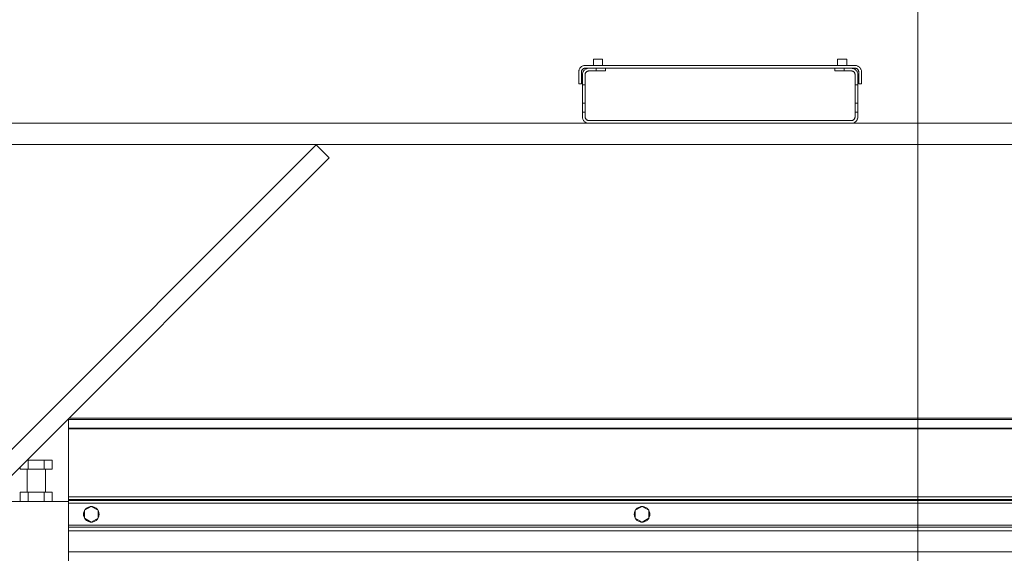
# Model space of a CAD drawing. Header units: millimetres. Extents: x -33711 to 550618, y -222428 to 596511.
# Tile 542 of 656: x 387496 to 388569, y -4877 to -4296. Entities that reach past the tile are written whole.
import ezdxf

# ---------------------------------------------------------------- set-up
doc = ezdxf.new("R2010")
doc.units = ezdxf.units.MM
doc.linetypes.add('XKITLINE00', pattern=[0])
doc.layers.add('IN_KOTY', color=4, linetype='Continuous', lineweight=13)
doc.styles.add('Koty', font='romand.shx', dxfattribs={"width": 0.8})
doc.dimstyles.new('IN_50', dxfattribs={"dimtxt": 125, "dimasz": 125, "dimexe": 75, "dimexo": 300, "dimgap": 40, "dimtad": 1, "dimdec": 0, "dimrnd": 5, "dimzin": 9, "dimdsep": 46, "dimtxsty": 'Koty', "dimblk": 'OBLIQUE', "dimcen": 40, "dimdle": 75, "dimclrd": 256, "dimclre": 256, "dimclrt": 256, "dimadec": 0, "dimazin": 0, "dimtfac": 1, "dimtdec": 0, "dimtmove": 1, "dimatfit": 3, "dimldrblk": 'ARCHTICK', "dimfxl": 350, "dimfxlon": 1, "dimtolj": 1, "dimtzin": 0, "dimlwd": -1, "dimlwe": -1, "dimarcsym": 0})

# ---------------------------------------------------------------- blocks, each defined once
blk = doc.blocks.new('_Oblique')
at = {"color": 0, "linetype": 'ByBlock', "lineweight": -2}
blk.add_line((-0.5, -0.5), (0.5, 0.5), dxfattribs=at)
blk = doc.blocks.new('*D684')
at = {"layer": 'DEFPOINTS', "color": 0, "transparency": 16777216}
for p in [(386834.5, -2770.5), (386834.5, -9055.9), (388475, -9055.9)]:
    blk.add_point(p, dxfattribs=at)
at = {"layer": 'IN_KOTY', "transparency": 16777216}
for p, q in [((388475, -2695.5), (388475, -9130.9)), ((388125, -2770.5), (388550, -2770.5)), ((388125, -9055.9), (388550, -9055.9))]:
    blk.add_line(p, q, dxfattribs=at)
at = {"layer": 'IN_KOTY', "transparency": 16777216, "xscale": 125, "yscale": 125, "zscale": 125}
for p, rotation in [((388475, -2770.5), 90), ((388475, -9055.9), 270)]:
    blk.add_blockref('_Oblique', p, dxfattribs=dict(at, rotation=rotation))
at = {"layer": 'IN_KOTY', "transparency": 16777216, "insert": (388372.5, -5913.2), "char_height": 125, "attachment_point": 5, "rotation": 90, "style": 'Koty'}
blk.add_mtext('\\A1;6285', dxfattribs=at)
blk = doc.blocks.new('_ArchTick')
at = {"color": 0, "linetype": 'ByBlock', "lineweight": 13, "const_width": 0.15}
blk.add_lwpolyline([(-0.5, -0.5), (0.5, 0.5)], dxfattribs=at)
blk = doc.blocks.new('*D718')
at = {"layer": 'DEFPOINTS', "color": 0, "transparency": 16777216}
for p in [(378914.5, -1219.8), (403006, -1219.8), (401004.5, -9205.9)]:
    blk.add_point(p, dxfattribs=at)
at = {"layer": 'IN_KOTY', "transparency": 16777216}
for p, q in [((403006, -9280.9), (403006, -1144.8)), ((402656, -1219.8), (403081, -1219.8)), ((402656, -9205.9), (403081, -9205.9))]:
    blk.add_line(p, q, dxfattribs=at)
at = {"layer": 'IN_KOTY', "transparency": 16777216, "xscale": 125, "yscale": 125, "zscale": 125}
for p, rotation in [((403006, -1219.8), 90), ((403006, -9205.9), 270)]:
    blk.add_blockref('_Oblique', p, dxfattribs=dict(at, rotation=rotation))
at = {"layer": 'IN_KOTY', "transparency": 16777216, "insert": (402903.5, -5212.8), "char_height": 125, "attachment_point": 5, "rotation": 90, "style": 'Koty'}
blk.add_mtext('\\A1;7985', dxfattribs=at)

msp = doc.modelspace()

# ---------------------------------------------------------------- linework, layer by layer
at = {"linetype": 'XKITLINE00', "lineweight": 0}
for p, q in [((388121.49527, -4338.89783), (388121.49527, -4345.89804)), ((388131.49504, -4338.89791), (388121.49529, -4338.89791)), ((388131.49502, -4338.89783), (388131.49502, -4345.89804)), ((388387.49506, -4345.89804), (388387.49506, -4338.89783)), ((388397.49531, -4338.89791), (388387.50367, -4338.89791)), ((388397.48625, -4338.89791), (388397.49531, -4338.89791)), ((388397.49529, -4338.89783), (388397.49529, -4345.89804)), ((388105.52887, -4352.2118), (388105.49502, -4352.89791)), ((388105.49502, -4352.89791), (388105.49502, -4365.89792)), ((388105.62949, -4351.53228), (388105.52887, -4352.2118)), ((388105.79638, -4350.86593), (388105.62949, -4351.53228)), ((388106.02812, -4350.21913), (388105.79638, -4350.86593)), ((388106.32185, -4349.59814), (388106.02812, -4350.21913)), ((388106.67471, -4349.00891), (388106.32185, -4349.59814)), ((388107.08432, -4348.45715), (388106.67471, -4349.00891)), ((388107.54542, -4347.94816), (388107.08432, -4348.45715)), ((388108.0542, -4347.48685), (388107.54542, -4347.94816)), ((388108.60638, -4347.07764), (388108.0542, -4347.48685)), ((388108.51435, -4352.50586), (388108.49528, -4352.89791)), ((388108.49528, -4352.89791), (388108.49528, -4365.89792)), ((388108.57205, -4352.11757), (388108.51435, -4352.50586)), ((388108.66742, -4351.73678), (388108.57205, -4352.11757)), ((388109.19527, -4346.72448), (388108.60638, -4347.07764)), ((388108.7995, -4351.36717), (388108.66742, -4351.73678)), ((388108.96735, -4351.01235), (388108.7995, -4351.36717)), ((388109.16952, -4350.67564), (388108.96735, -4351.01235)), ((388109.40317, -4350.36036), (388109.16952, -4350.67564)), ((388109.81659, -4346.43078), (388109.19527, -4346.72448)), ((388109.66687, -4350.06949), (388109.40317, -4350.36036)), ((388109.62967, -4354.5323), (388109.52906, -4355.21179)), ((388109.79657, -4353.86592), (388109.62967, -4354.5323)), ((388109.95774, -4349.80589), (388109.66687, -4350.06949)), ((388110.02783, -4353.21915), (388109.79657, -4353.86592)), ((388110.46318, -4346.19933), (388109.81659, -4346.43078)), ((388110.27293, -4349.57203), (388109.95774, -4349.80589)), ((388110.32156, -4352.59813), (388110.02783, -4353.21915)), ((388110.60957, -4349.37024), (388110.27293, -4349.57203)), ((388110.6749, -4352.00894), (388110.32156, -4352.59813)), ((388111.12933, -4346.03241), (388110.46318, -4346.19933)), ((388110.96434, -4349.20239), (388110.60957, -4349.37024)), ((388111.08403, -4351.45718), (388110.6749, -4352.00894)), ((388111.33389, -4349.07016), (388110.96434, -4349.20239)), ((388111.5456, -4350.94818), (388111.08403, -4351.45718)), ((388111.8093, -4345.93162), (388111.12933, -4346.03241)), ((388111.71488, -4348.97479), (388111.33389, -4349.07016)), ((388112.05439, -4350.48684), (388111.5456, -4350.94818)), ((388112.10303, -4348.91718), (388111.71488, -4348.97479)), ((388112.49499, -4345.89791), (388111.8093, -4345.93162)), ((388112.60609, -4350.07763), (388112.05439, -4350.48684)), ((388112.49499, -4348.89793), (388112.10303, -4348.91718)), ((388406.49514, -4345.89791), (388112.49499, -4345.89791)), ((388112.49499, -4348.89793), (388116.49517, -4348.89793)), ((388113.19546, -4349.72447), (388112.60609, -4350.07763)), ((388112.79969, -4354.36719), (388112.6676, -4354.73677)), ((388112.96753, -4354.01234), (388112.79969, -4354.36719)), ((388113.16923, -4353.67563), (388112.96753, -4354.01234)), ((388113.40336, -4353.36035), (388113.16923, -4353.67563)), ((388113.8163, -4349.43077), (388113.19546, -4349.72447)), ((388113.66658, -4353.06948), (388113.40336, -4353.36035)), ((388113.95745, -4352.80588), (388113.66658, -4353.06948)), ((388114.46337, -4349.19935), (388113.8163, -4349.43077)), ((388114.27311, -4352.57205), (388113.95745, -4352.80588)), ((388114.60976, -4352.37023), (388114.27311, -4352.57205)), ((388115.12951, -4349.03243), (388114.46337, -4349.19935)), ((388114.96453, -4352.20241), (388114.60976, -4352.37023)), ((388115.33408, -4352.07015), (388114.96453, -4352.20241)), ((388115.80901, -4348.93164), (388115.12951, -4349.03243)), ((388115.71459, -4351.97478), (388115.33408, -4352.07015)), ((388116.10321, -4351.91717), (388115.71459, -4351.97478)), ((388116.49517, -4348.89793), (388115.80901, -4348.93164)), ((388116.49517, -4351.89792), (388116.10321, -4351.91717)), ((388116.49517, -4348.89793), (388124.49507, -4348.89793)), ((388124.49507, -4351.89792), (388116.49517, -4351.89792)), ((388124.49507, -4351.89792), (388124.49507, -4348.89793)), ((388124.49507, -4348.89793), (388134.49578, -4348.89793)), ((388124.49507, -4351.89792), (388134.4953, -4351.89792)), ((388134.4953, -4351.89792), (388134.49578, -4348.89793)), ((388384.4953, -4348.89793), (388134.49578, -4348.89793)), ((388384.4953, -4348.89793), (388394.49505, -4348.89793)), ((388384.4953, -4348.89793), (388384.4953, -4351.89792)), ((388394.49505, -4351.89792), (388384.4953, -4351.89792)), ((388402.49495, -4348.89793), (388394.49505, -4348.89793)), ((388394.49505, -4348.89793), (388394.49505, -4351.89792)), ((388394.49505, -4351.89792), (388402.49495, -4351.89792)), ((388406.49514, -4348.89793), (388402.49495, -4348.89793)), ((388402.49495, -4348.89793), (388403.18112, -4348.93164)), ((388402.49495, -4351.89792), (388402.88739, -4351.91717)), ((388403.27553, -4351.97478), (388402.88739, -4351.91717)), ((388403.86061, -4349.03243), (388403.18112, -4348.93164)), ((388403.65652, -4352.07015), (388403.27553, -4351.97478)), ((388404.02607, -4352.20241), (388403.65652, -4352.07015)), ((388404.52723, -4349.19935), (388403.86061, -4349.03243)), ((388404.38084, -4352.37023), (388404.02607, -4352.20241)), ((388404.71749, -4352.57205), (388404.38084, -4352.37023)), ((388405.17382, -4349.43077), (388404.52723, -4349.19935)), ((388405.03268, -4352.80588), (388404.71749, -4352.57205)), ((388405.32355, -4353.06948), (388405.03268, -4352.80588)), ((388405.79514, -4349.72447), (388405.17382, -4349.43077)), ((388405.58724, -4353.36035), (388405.32355, -4353.06948)), ((388405.82089, -4353.67563), (388405.58724, -4353.36035)), ((388406.38403, -4350.07763), (388405.79514, -4349.72447)), ((388406.02307, -4354.01234), (388405.82089, -4353.67563)), ((388406.19091, -4354.36719), (388406.02307, -4354.01234)), ((388406.323, -4354.73677), (388406.19091, -4354.36719)), ((388406.93573, -4350.48684), (388406.38403, -4350.07763)), ((388407.22708, -4345.93627), (388406.49514, -4345.89791)), ((388406.49514, -4348.89793), (388406.8871, -4348.91718)), ((388407.27572, -4348.97479), (388406.8871, -4348.91718)), ((388407.445, -4350.94818), (388406.93573, -4350.48684)), ((388407.95044, -4346.05089), (388407.22708, -4345.93627)), ((388407.65623, -4349.07016), (388407.27572, -4348.97479)), ((388407.9061, -4351.45718), (388407.445, -4350.94818)), ((388408.02578, -4349.20239), (388407.65623, -4349.07016)), ((388408.3157, -4352.00894), (388407.9061, -4351.45718)), ((388408.65807, -4346.24052), (388407.95044, -4346.05089)), ((388408.38055, -4349.37024), (388408.02578, -4349.20239)), ((388408.66856, -4352.59813), (388408.3157, -4352.00894)), ((388408.71767, -4349.57203), (388408.38055, -4349.37024)), ((388409.34233, -4346.50311), (388408.65807, -4346.24052)), ((388408.96229, -4353.21915), (388408.66856, -4352.59813)), ((388409.03286, -4349.80589), (388408.71767, -4349.57203)), ((388409.19356, -4353.86592), (388408.96229, -4353.21915)), ((388409.32373, -4350.06949), (388409.03286, -4349.80589)), ((388409.36045, -4354.5323), (388409.19356, -4353.86592)), ((388409.58742, -4350.36036), (388409.32373, -4350.06949)), ((388409.99512, -4346.83573), (388409.34233, -4346.50311)), ((388409.46154, -4355.21179), (388409.36045, -4354.5323)), ((388409.82107, -4350.67564), (388409.58742, -4350.36036)), ((388410.02278, -4351.01235), (388409.82107, -4350.67564)), ((388410.60976, -4347.23481), (388409.99512, -4346.83573)), ((388410.19062, -4351.36717), (388410.02278, -4351.01235)), ((388410.32318, -4351.73678), (388410.19062, -4351.36717)), ((388410.41855, -4352.11757), (388410.32318, -4351.73678)), ((388410.47577, -4352.50586), (388410.41855, -4352.11757)), ((388410.49532, -4352.89791), (388410.47577, -4352.50586)), ((388410.49532, -4352.89791), (388410.49532, -4365.89792)), ((388411.17911, -4347.69591), (388410.60976, -4347.23481)), ((388411.69743, -4348.214), (388411.17911, -4347.69591)), ((388412.15853, -4348.78343), (388411.69743, -4348.214)), ((388412.55717, -4349.39792), (388412.15853, -4348.78343)), ((388412.89, -4350.05077), (388412.55717, -4349.39792)), ((388413.15274, -4350.7348), (388412.89, -4350.05077)), ((388413.34204, -4351.44254), (388413.15274, -4350.7348)), ((388413.45696, -4352.16623), (388413.34204, -4351.44254)), ((388413.49511, -4352.89791), (388413.45696, -4352.16623)), ((388413.49511, -4365.89792), (388413.49511, -4352.89791)), ((388109.4952, -4355.89793), (388109.52906, -4355.21179)), ((388109.4952, -4366.89791), (388109.4952, -4355.89793)), ((388112.51454, -4355.50585), (388112.49499, -4355.89793)), ((388112.49499, -4366.89791), (388112.49499, -4355.89793)), ((388112.57223, -4355.11756), (388112.51454, -4355.50585)), ((388112.6676, -4354.73677), (388112.57223, -4355.11756)), ((388406.41836, -4355.11756), (388406.323, -4354.73677)), ((388406.47606, -4355.50585), (388406.41836, -4355.11756)), ((388406.49514, -4355.89793), (388406.47606, -4355.50585)), ((388406.49514, -4366.89791), (388406.49514, -4355.89793)), ((388409.4954, -4355.89793), (388409.46154, -4355.21179)), ((388409.4954, -4366.89791), (388409.4954, -4355.89793)), ((388108.49528, -4365.89792), (388105.49502, -4365.89792)), ((388109.4952, -4386.89792), (388109.4952, -4366.89791)), ((388109.4952, -4366.89791), (388112.49499, -4366.89791)), ((388112.49499, -4386.89792), (388112.49499, -4366.89791)), ((388406.49514, -4386.89792), (388406.49514, -4366.89791)), ((388406.49514, -4366.89791), (388409.4954, -4366.89791)), ((388409.4954, -4386.89792), (388409.4954, -4366.89791)), ((388413.49511, -4365.89792), (388410.49532, -4365.89792)), ((388109.4952, -4386.89792), (388109.4952, -4396.89791)), ((388109.4952, -4386.89792), (388112.49499, -4386.89792)), ((388109.4952, -4396.89791), (388109.4952, -4401.89793)), ((388109.4952, -4396.89791), (388112.49499, -4396.89791)), ((388112.49499, -4386.89792), (388112.49499, -4396.89791)), ((388112.49499, -4396.89791), (388112.49499, -4401.89793)), ((388409.4954, -4386.89792), (388406.49514, -4386.89792)), ((388406.49514, -4386.89792), (388406.49514, -4396.89791)), ((388406.49514, -4396.89791), (388409.4954, -4396.89791)), ((388406.49514, -4396.89791), (388406.49514, -4401.89793)), ((388409.4954, -4386.89792), (388409.4954, -4396.89791)), ((388409.4954, -4396.89791), (388409.4954, -4401.89793)), ((388109.4952, -4401.89793), (388109.52906, -4402.58404)), ((388109.52906, -4402.58404), (388109.62967, -4403.26357)), ((388109.62967, -4403.26357), (388109.79657, -4403.92992)), ((388109.79657, -4403.92992), (388110.02783, -4404.57672)), ((388110.02783, -4404.57672), (388110.32156, -4405.19771)), ((388110.32156, -4405.19771), (388110.6749, -4405.7869)), ((388110.6749, -4405.7869), (388111.08403, -4406.33866)), ((388111.08403, -4406.33866), (388111.5456, -4406.84765)), ((388111.5456, -4406.84765), (388112.05439, -4407.30899)), ((388112.05439, -4407.30899), (388112.60609, -4407.71821)), ((388112.49499, -4401.89793), (388112.51454, -4402.28998)), ((388112.51454, -4402.28998), (388112.57223, -4402.67828)), ((388112.57223, -4402.67828), (388112.6676, -4403.05906)), ((388112.60609, -4407.71821), (388113.19546, -4408.07137)), ((388112.6676, -4403.05906), (388112.79969, -4403.42864)), ((388112.79969, -4403.42864), (388112.96753, -4403.7835)), ((388112.96753, -4403.7835), (388113.16923, -4404.1202)), ((388113.16923, -4404.1202), (388113.40336, -4404.43548)), ((388113.19546, -4408.07137), (388113.8163, -4408.36507)), ((388113.40336, -4404.43548), (388113.66658, -4404.72635)), ((388113.66658, -4404.72635), (388113.95745, -4404.98995)), ((388113.95745, -4404.98995), (388114.27311, -4405.22378)), ((388114.27311, -4405.22378), (388114.60976, -4405.42561)), ((388114.60976, -4405.42561), (388114.96453, -4405.59345)), ((388114.96453, -4405.59345), (388115.33408, -4405.72568)), ((388115.33408, -4405.72568), (388115.71459, -4405.82105)), ((388115.71459, -4405.82105), (388116.10321, -4405.87866)), ((388116.49517, -4405.89791), (388116.10321, -4405.87866)), ((388402.49495, -4405.89791), (388116.49517, -4405.89791)), ((388402.49495, -4405.89791), (388402.88739, -4405.87866)), ((388402.88739, -4405.87866), (388403.27553, -4405.82105)), ((388403.27553, -4405.82105), (388403.65652, -4405.72568)), ((388403.65652, -4405.72568), (388404.02607, -4405.59345)), ((388404.02607, -4405.59345), (388404.38084, -4405.42561)), ((388404.38084, -4405.42561), (388404.71749, -4405.22378)), ((388404.71749, -4405.22378), (388405.03268, -4404.98995)), ((388405.03268, -4404.98995), (388405.32355, -4404.72635)), ((388405.17382, -4408.36507), (388405.79514, -4408.07137)), ((388405.32355, -4404.72635), (388405.58724, -4404.43548)), ((388405.58724, -4404.43548), (388405.82089, -4404.1202)), ((388405.79514, -4408.07137), (388406.38403, -4407.71821)), ((388405.82089, -4404.1202), (388406.02307, -4403.7835)), ((388406.02307, -4403.7835), (388406.19091, -4403.42864)), ((388406.19091, -4403.42864), (388406.323, -4403.05906)), ((388406.323, -4403.05906), (388406.41836, -4402.67828)), ((388406.38403, -4407.71821), (388406.93573, -4407.30899)), ((388406.41836, -4402.67828), (388406.47606, -4402.28998)), ((388406.49514, -4401.89793), (388406.47606, -4402.28998)), ((388406.93573, -4407.30899), (388407.445, -4406.84765)), ((388407.445, -4406.84765), (388407.9061, -4406.33866)), ((388407.9061, -4406.33866), (388408.3157, -4405.7869)), ((388408.3157, -4405.7869), (388408.66856, -4405.19771)), ((388408.66856, -4405.19771), (388408.96229, -4404.57672)), ((388408.96229, -4404.57672), (388409.19356, -4403.92992)), ((388409.19356, -4403.92992), (388409.36045, -4403.26357)), ((388409.36045, -4403.26357), (388409.46154, -4402.58404)), ((388409.4954, -4401.89793), (388409.46154, -4402.58404)), ((387254.49519, -4408.89793), (388116.49517, -4408.89793)), ((388113.8163, -4408.36507), (388114.46337, -4408.59651)), ((388114.46337, -4408.59651), (388115.12951, -4408.76341)), ((388115.12951, -4408.76341), (388115.80901, -4408.86423)), ((388116.49517, -4408.89793), (388115.80901, -4408.86423)), ((388402.49495, -4408.89793), (388116.49517, -4408.89793)), ((388402.49495, -4408.89793), (388403.18112, -4408.86423)), ((388683.49509, -4408.89793), (388402.49495, -4408.89793)), ((388403.18112, -4408.86423), (388403.86061, -4408.76341)), ((388403.86061, -4408.76341), (388404.52723, -4408.59651)), ((388404.52723, -4408.59651), (388405.17382, -4408.36507)), ((388683.49509, -4431.89791), (387254.49519, -4431.89791)), ((387819.56677, -4432.54196), (387390.35324, -4861.75579)), ((387833.7088, -4446.68409), (387819.56677, -4432.54196)), ((387404.49528, -4875.89792), (387833.7088, -4446.68409)), ((387549.49526, -4730.89792), (387549.49526, -4731.71213)), ((387549.49526, -4731.71213), (387549.49526, -4740.91924)), ((387549.49526, -4731.71213), (391666.50538, -4731.71213)), ((391666.50538, -4730.29792), (387550.09512, -4730.29792)), ((387549.49526, -4741.62635), (387549.49526, -4740.91727)), ((387549.49526, -4741.62635), (387549.49526, -4740.91924)), ((387549.49526, -4740.91924), (391666.50538, -4740.91924)), ((387549.49526, -4815.89792), (387549.49526, -4741.62635)), ((387549.49526, -4741.62635), (391666.50538, -4741.62635)), ((387497.17478, -4785.89792), (387497.17478, -4783.21843)), ((387505.8351, -4775.89792), (387504.49519, -4775.89792)), ((387505.8351, -4785.89792), (387505.8351, -4775.89792)), ((387523.15525, -4775.89792), (387505.8351, -4775.89792)), ((387531.81557, -4775.89792), (387523.15525, -4775.89792)), ((387523.15525, -4775.89792), (387523.15525, -4785.89792)), ((387531.81557, -4785.89792), (387531.81557, -4775.89792)), ((387505.8351, -4785.89792), (387497.17478, -4785.89792)), ((387504.49517, -4810.89795), (387504.49517, -4785.89797)), ((387505.8351, -4785.89792), (387523.15525, -4785.89792)), ((387531.81557, -4785.89792), (387523.15525, -4785.89792)), ((387524.49515, -4785.89797), (387524.49515, -4810.89795)), ((387497.17478, -4820.89792), (387497.17478, -4810.89792)), ((387497.17478, -4810.89792), (387505.8351, -4810.89792)), ((387523.15525, -4810.89792), (387505.8351, -4810.89792)), ((387505.8351, -4810.89792), (387505.8351, -4820.89792)), ((387531.81557, -4810.89792), (387523.15525, -4810.89792)), ((387523.15525, -4810.89792), (387523.15525, -4820.89792)), ((387531.81557, -4810.89792), (387531.81557, -4820.89792)), ((387549.49526, -4820.89792), (387479.49509, -4820.89792)), ((387549.49526, -4816.89792), (387549.49526, -4815.89792)), ((387549.49526, -4815.89792), (387549.49526, -4818.89792)), ((387549.49526, -4815.89792), (391666.50538, -4815.89792)), ((387549.49526, -4819.89792), (387549.49526, -4816.89792)), ((387549.49526, -4819.89792), (387549.49526, -4818.89792)), ((387549.49526, -4818.89792), (391666.50538, -4818.89792)), ((387549.49526, -4820.89792), (387549.49526, -4819.89792)), ((387549.49526, -4819.89792), (391666.50538, -4819.89792)), ((387549.49526, -4820.89792), (387549.49526, -4900.89792)), ((391666.50538, -4822.89792), (387549.49526, -4822.89792)), ((387566.99519, -4830.56779), (387574.49536, -4826.23767)), ((387573.28801, -4826.4841), (387572.38058, -4826.66512)), ((387574.20925, -4826.40273), (387573.28801, -4826.4841)), ((387574.49536, -4826.23767), (387581.99505, -4830.56779)), ((387575.70271, -4826.4841), (387574.78098, -4826.40273)), ((387576.60965, -4826.66512), (387575.70271, -4826.4841)), ((388174.49526, -4826.23767), (388166.99509, -4830.56779)), ((388173.28791, -4826.4841), (388172.38049, -4826.66512)), ((388174.20916, -4826.40273), (388173.28791, -4826.4841)), ((388181.99496, -4830.56779), (388174.49526, -4826.23767)), ((388175.70261, -4826.4841), (388174.78089, -4826.40273)), ((388176.60956, -4826.66512), (388175.70261, -4826.4841)), ((387566.10827, -4833.51587), (387566.00766, -4834.43541)), ((387566.00766, -4834.43541), (387566.00766, -4835.36043)), ((387566.00766, -4835.36043), (387566.10827, -4836.27997)), ((387566.30806, -4832.6127), (387566.10827, -4833.51587)), ((387566.10827, -4836.27997), (387566.30806, -4837.18314)), ((387566.60513, -4831.73659), (387566.30806, -4832.6127)), ((387566.30806, -4837.18314), (387566.60513, -4838.05925)), ((387566.99519, -4830.89792), (387566.60513, -4831.73659)), ((387566.99519, -4839.22805), (387566.99519, -4830.56779)), ((387567.81248, -4829.64543), (387567.28129, -4830.40273)), ((387568.42284, -4828.95034), (387567.81248, -4829.64543)), ((387569.10471, -4828.32569), (387568.42284, -4828.95034)), ((387569.85096, -4827.77887), (387569.10471, -4828.32569)), ((387570.65205, -4827.31636), (387569.85096, -4827.77887)), ((387571.49844, -4826.94363), (387570.65205, -4827.31636)), ((387572.38058, -4826.66512), (387571.49844, -4826.94363)), ((387577.4918, -4826.94363), (387576.60965, -4826.66512)), ((387578.33819, -4827.31636), (387577.4918, -4826.94363)), ((387579.13927, -4827.77887), (387578.33819, -4827.31636)), ((387579.88552, -4828.32569), (387579.13927, -4827.77887)), ((387580.56788, -4828.95034), (387579.88552, -4828.32569)), ((387581.17823, -4829.64543), (387580.56788, -4828.95034)), ((387581.70943, -4830.40273), (387581.17823, -4829.64543)), ((387581.99505, -4830.56779), (387581.99505, -4839.22805)), ((387582.38558, -4831.73659), (387581.99505, -4830.89792)), ((387582.68217, -4832.6127), (387582.38558, -4831.73659)), ((387582.38558, -4838.05925), (387582.68217, -4837.18314)), ((387582.88197, -4833.51587), (387582.68217, -4832.6127)), ((387582.68217, -4837.18314), (387582.88197, -4836.27997)), ((387582.98258, -4834.43541), (387582.88197, -4833.51587)), ((387582.88197, -4836.27997), (387582.98258, -4835.36043)), ((387582.98258, -4835.36043), (387582.98258, -4834.43541)), ((388166.10817, -4833.51587), (388166.00756, -4834.43541)), ((388166.00756, -4834.43541), (388166.00756, -4835.36043)), ((388166.00756, -4835.36043), (388166.10817, -4836.27997)), ((388166.30797, -4832.6127), (388166.10817, -4833.51587)), ((388166.10817, -4836.27997), (388166.30797, -4837.18314)), ((388166.60504, -4831.73659), (388166.30797, -4832.6127)), ((388166.30797, -4837.18314), (388166.60504, -4838.05925)), ((388166.99509, -4830.89792), (388166.60504, -4831.73659)), ((388166.99509, -4839.22805), (388166.99509, -4830.56779)), ((388167.81239, -4829.64543), (388167.28119, -4830.40273)), ((388168.42274, -4828.95034), (388167.81239, -4829.64543)), ((388169.10462, -4828.32569), (388168.42274, -4828.95034)), ((388169.85087, -4827.77887), (388169.10462, -4828.32569)), ((388170.65195, -4827.31636), (388169.85087, -4827.77887)), ((388171.49882, -4826.94363), (388170.65195, -4827.31636)), ((388172.38049, -4826.66512), (388171.49882, -4826.94363)), ((388177.49171, -4826.94363), (388176.60956, -4826.66512)), ((388178.33857, -4827.31636), (388177.49171, -4826.94363)), ((388179.13966, -4827.77887), (388178.33857, -4827.31636)), ((388179.88543, -4828.32569), (388179.13966, -4827.77887)), ((388180.56778, -4828.95034), (388179.88543, -4828.32569)), ((388181.17813, -4829.64543), (388180.56778, -4828.95034)), ((388181.70933, -4830.40273), (388181.17813, -4829.64543)), ((388181.99496, -4830.56779), (388181.99496, -4839.22805)), ((388182.38549, -4831.73659), (388181.99496, -4830.89792)), ((388182.68208, -4832.6127), (388182.38549, -4831.73659)), ((388182.38549, -4838.05925), (388182.68208, -4837.18314)), ((388182.88187, -4833.51587), (388182.68208, -4832.6127)), ((388182.68208, -4837.18314), (388182.88187, -4836.27997)), ((388182.98249, -4834.43541), (388182.88187, -4833.51587)), ((388182.88187, -4836.27997), (388182.98249, -4835.36043)), ((388182.98249, -4835.36043), (388182.98249, -4834.43541)), ((391666.50538, -4846.89792), (387549.49526, -4846.89792)), ((387566.60513, -4838.05925), (387566.99519, -4838.89792)), ((387566.99519, -4839.22805), (387574.49536, -4843.55817)), ((387567.28129, -4839.39311), (387567.81248, -4840.15041)), ((387567.81248, -4840.15041), (387568.42284, -4840.8455)), ((387568.42284, -4840.8455), (387569.10471, -4841.47016)), ((387569.10471, -4841.47016), (387569.85096, -4842.01698)), ((387569.85096, -4842.01698), (387570.65205, -4842.47949)), ((387570.65205, -4842.47949), (387571.49844, -4842.8522)), ((387571.49844, -4842.8522), (387572.38058, -4843.13072)), ((387572.38058, -4843.13072), (387573.28801, -4843.31174)), ((387573.28801, -4843.31174), (387574.20925, -4843.39311)), ((387581.99505, -4839.22805), (387574.49536, -4843.55817)), ((387574.78098, -4843.39311), (387575.70271, -4843.31174)), ((387575.70271, -4843.31174), (387576.60965, -4843.13072)), ((387576.60965, -4843.13072), (387577.4918, -4842.8522)), ((387577.4918, -4842.8522), (387578.33819, -4842.47949)), ((387578.33819, -4842.47949), (387579.13927, -4842.01698)), ((387579.13927, -4842.01698), (387579.88552, -4841.47016)), ((387579.88552, -4841.47016), (387580.56788, -4840.8455)), ((387580.56788, -4840.8455), (387581.17823, -4840.15041)), ((387581.17823, -4840.15041), (387581.70943, -4839.39311)), ((387581.99505, -4838.89792), (387582.38558, -4838.05925)), ((388166.60504, -4838.05925), (388166.99509, -4838.89792)), ((388174.49526, -4843.55817), (388166.99509, -4839.22805)), ((388167.28119, -4839.39311), (388167.81239, -4840.15041)), ((388167.81239, -4840.15041), (388168.42274, -4840.8455)), ((388168.42274, -4840.8455), (388169.10462, -4841.47016)), ((388169.10462, -4841.47016), (388169.85087, -4842.01698)), ((388169.85087, -4842.01698), (388170.65195, -4842.47949)), ((388170.65195, -4842.47949), (388171.49882, -4842.8522)), ((388171.49882, -4842.8522), (388172.38049, -4843.13072)), ((388172.38049, -4843.13072), (388173.28791, -4843.31174)), ((388173.28791, -4843.31174), (388174.20916, -4843.39311)), ((388181.99496, -4839.22805), (388174.49526, -4843.55817)), ((388174.78089, -4843.39311), (388175.70261, -4843.31174)), ((388175.70261, -4843.31174), (388176.60956, -4843.13072)), ((388176.60956, -4843.13072), (388177.49171, -4842.8522)), ((388177.49171, -4842.8522), (388178.33857, -4842.47949)), ((388178.33857, -4842.47949), (388179.13966, -4842.01698)), ((388179.13966, -4842.01698), (388179.88543, -4841.47016)), ((388179.88543, -4841.47016), (388180.56778, -4840.8455)), ((388180.56778, -4840.8455), (388181.17813, -4840.15041)), ((388181.17813, -4840.15041), (388181.70933, -4839.39311)), ((388181.99496, -4838.89792), (388182.38549, -4838.05925)), ((391666.50538, -4848.89792), (387549.49526, -4848.89792)), ((391666.50538, -4852.89792), (387549.49526, -4852.89792)), ((391666.50538, -4875.89792), (387549.49526, -4875.89792))]:
    msp.add_line(p, q, dxfattribs=at)

# ---------------------------------------------------------------- dimensions: what is measured, and where the dimension line sits
at = {"layer": 'IN_KOTY'}
dim = msp.add_linear_dim(base=(403006.00895, -1219.78411), p1=(401004.48431, -9205.8983), p2=(378914.48522, -1219.78411), angle=90, dimstyle='IN_50', dxfattribs=at)
dim.commit()
dim.dimension.update_dxf_attribs({"geometry": '*D718', "text_midpoint": (402903.50895, -5212.8412)})
at = {"layer": 'IN_KOTY', "color": 8}
dim = msp.add_linear_dim(base=(388474.97919, -9055.8983), p1=(386834.48519, -2770.54743), p2=(386834.48519, -9055.8983), angle=90, dimstyle='IN_50', dxfattribs=at)
dim.commit()
dim.dimension.update_dxf_attribs({"geometry": '*D684', "text_midpoint": (388372.47919, -5913.22287)})

doc.saveas('drawing.dxf')
